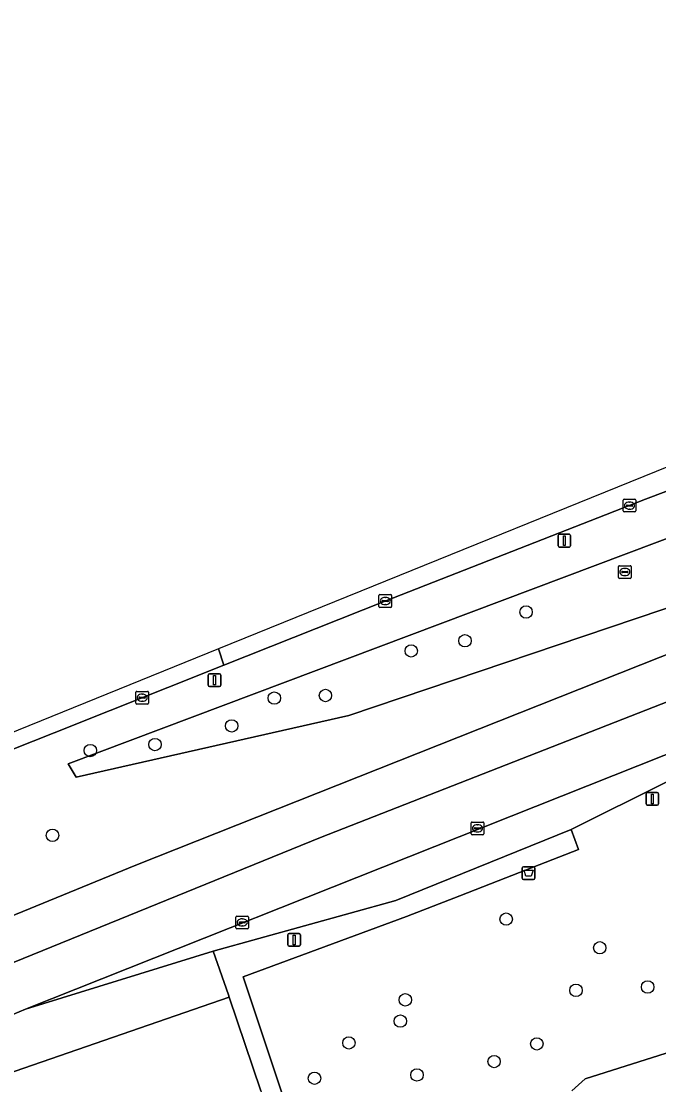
# Model space of a CAD drawing. Extents: x 162879 to 165540, y 384011 to 385181.
# Drawn here: x 164248.5 to 164298.7, y 384961.9 to 385045.6 of the extents above; entities that cross this region are included whole.
import ezdxf

# ---------------------------------------------------------------- set-up
doc = ezdxf.new("R2010")
doc.units = 0
for name, color, linetype in [('IMGEO_Afvalbak', 7, 'Continuous'), ('IMGEO_Berm_groen', 7, 'Continuous'), ('IMGEO_Boom', 7, 'Continuous'), ('IMGEO_Groenvoorziening', 7, 'Continuous'), ('IMGEO_Kolk', 7, 'Continuous'), ('IMGEO_Lichtmast', 7, 'Continuous'), ('IMGEO_Loofbos', 7, 'Continuous'), ('IMGEO_Rijbaan_lokaal_open', 7, 'Continuous'), ('IMGEO_Rijbaan_regionaal_gesloten', 7, 'Continuous'), ('IMGEO_Rioolput', 7, 'Continuous'), ('IMGEO_Voetpad_open', 7, 'Continuous')]:
    doc.layers.add(name, color=color, linetype=linetype)

msp = doc.modelspace()

# ---------------------------------------------------------------- linework, layer by layer
at = {"layer": 'IMGEO_Afvalbak'}
for p, q in [((164287.949, 384978.166), (164287.949, 384978.966)), ((164287.949, 384978.966), (164287.949, 384978.166)), ((164288.049, 384979.066), (164288.839, 384979.066)), ((164288.839, 384979.066), (164288.049, 384979.066)), ((164288.939, 384978.966), (164288.939, 384978.166)), ((164288.939, 384978.166), (164288.939, 384978.966)), ((164288.839, 384978.066), (164288.049, 384978.066)), ((164288.049, 384978.066), (164288.839, 384978.066))]:
    msp.add_line(p, q, dxfattribs=at)
msp.add_lwpolyline([(164288.092, 384978.78), (164288.796, 384978.78), (164288.647, 384978.31), (164288.241, 384978.31), (164288.092, 384978.78)], dxfattribs=at)
for centre, start, end in [((164288.049, 384978.966), 90, 180), ((164288.049, 384978.966), 90, 180), ((164288.839, 384978.966), 0, 90), ((164288.839, 384978.966), 360, 90), ((164288.049, 384978.166), 180, 270), ((164288.049, 384978.166), 180, 270), ((164288.839, 384978.166), 270, 0), ((164288.839, 384978.166), 270, 0)]:
    msp.add_arc(centre, 0.1, start, end, dxfattribs=at)
at = {"layer": 'IMGEO_Berm_groen'}
for points in [[(164400.207, 385044.838), (164369.772, 385034.365), (164354.758, 385028.962), (164337.137, 385022.833), (164335.838, 385022.381), (164297.651, 385007.997), (164277.196, 385000), (164264.421, 384994.924), (164251.056, 384989.614), (164246.208, 384987.688), (164232.097, 384981.813), (164229.483, 384980.703), (164204.447, 384970.197), (164201.656, 384969.026), (164192.181, 384964.916), (164146.558, 384944.405)], [(164149.304, 384932.387), (164167.623, 384940.868), (164194.28, 384952.4), (164204.946, 384957.301), (164210.03, 384959.452), (164234.062, 384969.617), (164234.489, 384969.798), (164236.693, 384970.685), (164237.042, 384970.826), (164257.501, 384979.179), (164310.01, 385000), (164317.921, 385003.173), (164331.941, 385008.048), (164375.909, 385023.887), (164413.077, 385036.341)], [(164096.894, 384894.556), (164200.456, 384942.424), (164200.612, 384942.085), (164238.288, 384959.387), (164240.887, 384960.532), (164264.861, 384968.801), (164264.802, 384968.97), (164263.594, 384972.416), (164248.803, 384967.86), (164239.799, 384964.082), (164239.476, 384963.948), (164237.273, 384963.037), (164236.853, 384962.86), (164213.333, 384952.939), (164201.359, 384947.888), (164175.004, 384936.259), (164153.885, 384926.74)]]:
    msp.add_lwpolyline(points, dxfattribs=at)
msp.add_lwpolyline([(164252.794, 384986.122), (164252.165, 384987.167), (164337.666, 385019.312), (164338.641, 385012.814), (164301.043, 385000), (164274.284, 384990.959)], close=True, dxfattribs=at)
at = {"layer": 'IMGEO_Boom'}
for centre in [(164288.248, 384999.114), (164283.435, 384996.854), (164279.199, 384996.051), (164268.41, 384992.34), (164272.439, 384992.544), (164265.05, 384990.15), (164253.911, 384988.207), (164259.006, 384988.679), (164250.933, 384981.53), (164286.682, 384974.939), (164294.058, 384972.681), (164297.829, 384969.59), (164292.183, 384969.33), (164278.731, 384968.583), (164278.342, 384966.909), (164274.288, 384965.191), (164289.099, 384965.114), (164285.731, 384963.724), (164271.576, 384962.409), (164279.653, 384962.67)]:
    msp.add_circle(centre, 0.489, dxfattribs=at)
at = {"layer": 'IMGEO_Groenvoorziening'}
msp.add_lwpolyline([(164301.351, 384965.049), (164292.908, 384962.366), (164291.85, 384961.424)], dxfattribs=at)
at = {"layer": 'IMGEO_Kolk'}
for p, q in [((164295.902, 385007.069), (164295.902, 385007.921)), ((164295.977, 385007.995), (164296.829, 385007.995)), ((164296.39, 385007.775), (164296.415, 385007.775)), ((164296.903, 385007.921), (164296.903, 385007.069)), ((164296.829, 385006.995), (164295.977, 385006.995)), ((164296.161, 385007.489), (164296.161, 385007.501)), ((164296.599, 385007.452), (164296.201, 385007.452)), ((164296.204, 385007.538), (164296.602, 385007.538)), ((164296.413, 385007.215), (164296.388, 385007.215)), ((164296.645, 385007.501), (164296.645, 385007.489)), ((164276.654, 384999.558), (164276.654, 385000.41)), ((164276.729, 385000.484), (164277.581, 385000.484)), ((164277.142, 385000.264), (164277.167, 385000.264)), ((164277.655, 385000.41), (164277.655, 384999.558)), ((164277.581, 384999.484), (164276.729, 384999.484)), ((164276.913, 384999.978), (164276.913, 384999.99)), ((164277.351, 384999.941), (164276.953, 384999.941)), ((164276.956, 385000.027), (164277.354, 385000.027)), ((164277.165, 384999.704), (164277.14, 384999.704)), ((164277.397, 384999.99), (164277.397, 384999.978)), ((164257.499, 384991.941), (164257.499, 384992.793)), ((164257.574, 384992.867), (164258.426, 384992.867)), ((164257.987, 384992.647), (164258.012, 384992.647)), ((164258.5, 384992.793), (164258.5, 384991.941)), ((164258.426, 384991.867), (164257.574, 384991.867)), ((164257.758, 384992.361), (164257.758, 384992.373)), ((164258.196, 384992.324), (164257.798, 384992.324)), ((164257.801, 384992.41), (164258.199, 384992.41)), ((164258.01, 384992.087), (164257.985, 384992.087)), ((164258.242, 384992.373), (164258.242, 384992.361)), ((164283.998, 384982.583), (164284.85, 384982.583)), ((164283.923, 384981.657), (164283.923, 384982.509)), ((164284.182, 384982.077), (164284.182, 384982.089)), ((164284.62, 384982.04), (164284.222, 384982.04)), ((164284.225, 384982.126), (164284.623, 384982.126)), ((164284.434, 384981.803), (164284.409, 384981.803)), ((164284.411, 384982.363), (164284.436, 384982.363)), ((164284.666, 384982.089), (164284.666, 384982.077)), ((164284.924, 384982.509), (164284.924, 384981.657)), ((164284.85, 384981.583), (164283.998, 384981.583)), ((164265.382, 384974.251), (164265.382, 384975.103)), ((164265.457, 384975.177), (164266.309, 384975.177)), ((164266.383, 384975.103), (164266.383, 384974.251)), ((164266.309, 384974.177), (164265.457, 384974.177)), ((164265.641, 384974.671), (164265.641, 384974.683)), ((164266.079, 384974.634), (164265.681, 384974.634)), ((164265.684, 384974.72), (164266.082, 384974.72)), ((164265.893, 384974.397), (164265.868, 384974.397)), ((164265.87, 384974.957), (164265.895, 384974.957)), ((164266.125, 384974.683), (164266.125, 384974.671))]:
    msp.add_line(p, q, dxfattribs=at)
for points in [[(164295.902, 385007.069), (164295.902, 385007.921)], [(164295.977, 385007.995), (164296.829, 385007.995)], [(164296.903, 385007.921), (164296.903, 385007.069)], [(164296.829, 385006.995), (164295.977, 385006.995)], [(164276.654, 384999.558), (164276.654, 385000.41)], [(164276.729, 385000.484), (164277.581, 385000.484)], [(164277.655, 385000.41), (164277.655, 384999.558)], [(164277.581, 384999.484), (164276.729, 384999.484)], [(164257.499, 384991.941), (164257.499, 384992.793)], [(164257.574, 384992.867), (164258.426, 384992.867)], [(164258.5, 384992.793), (164258.5, 384991.941)], [(164258.426, 384991.867), (164257.574, 384991.867)], [(164283.998, 384982.583), (164284.85, 384982.583)], [(164283.923, 384981.657), (164283.923, 384982.509)], [(164284.924, 384982.509), (164284.924, 384981.657)], [(164284.85, 384981.583), (164283.998, 384981.583)], [(164265.382, 384974.251), (164265.382, 384975.103)], [(164265.457, 384975.177), (164266.309, 384975.177)], [(164266.383, 384975.103), (164266.383, 384974.251)], [(164266.309, 384974.177), (164265.457, 384974.177)]]:
    msp.add_lwpolyline(points, dxfattribs=at)
for centre, radius, start, end in [((164295.979, 385007.919), 0.0765, 91.55205, 178.44795), ((164295.979, 385007.919), 0.0765, 91.55205, 178.44795), ((164296.827, 385007.919), 0.0765, 1.55205, 88.44795), ((164296.827, 385007.919), 0.0765, 1.55205, 88.44795), ((164295.979, 385007.071), 0.0765, 181.55205, 268.44795), ((164295.979, 385007.071), 0.0765, 181.55205, 268.44795), ((164296.201, 385007.498), 0.0403, 85.87752, 175.75265), ((164296.198, 385007.488), 0.0366, 178.93798, 274.71019), ((164296.602, 385007.495), 0.043, 264.86636, 352.45326), ((164296.606, 385007.5), 0.0386, 1.73085, 96.63898), ((164296.827, 385007.071), 0.0765, 271.55205, 358.44795), ((164296.827, 385007.071), 0.0765, 271.55205, 358.44795), ((164276.731, 385000.408), 0.0765, 91.55205, 178.44795), ((164276.731, 385000.408), 0.0765, 91.55205, 178.44795), ((164277.579, 385000.408), 0.0765, 1.55205, 88.44795), ((164277.579, 385000.408), 0.0765, 1.55205, 88.44795), ((164276.731, 384999.56), 0.0765, 181.55205, 268.44795), ((164276.731, 384999.56), 0.0765, 181.55205, 268.44795), ((164276.953, 384999.987), 0.0403, 85.87752, 175.75265), ((164276.95, 384999.977), 0.0366, 178.93798, 274.71019), ((164277.354, 384999.984), 0.043, 264.86636, 352.45326), ((164277.358, 384999.989), 0.0386, 1.73085, 96.63898), ((164277.579, 384999.56), 0.0765, 271.55205, 358.44795), ((164277.579, 384999.56), 0.0765, 271.55205, 358.44795), ((164257.576, 384992.791), 0.0765, 91.55205, 178.44795), ((164257.576, 384992.791), 0.0765, 91.55205, 178.44795), ((164258.424, 384992.791), 0.0765, 1.55205, 88.44795), ((164258.424, 384992.791), 0.0765, 1.55205, 88.44795), ((164257.576, 384991.943), 0.0765, 181.55205, 268.44795), ((164257.576, 384991.943), 0.0765, 181.55205, 268.44795), ((164257.798, 384992.37), 0.0403, 85.87752, 175.75265), ((164257.795, 384992.36), 0.0366, 178.93798, 274.71019), ((164258.199, 384992.367), 0.043, 264.86636, 352.45326), ((164258.203, 384992.372), 0.0386, 1.73085, 96.63898), ((164258.424, 384991.943), 0.0765, 271.55205, 358.44795), ((164258.424, 384991.943), 0.0765, 271.55205, 358.44795), ((164284, 384982.507), 0.0765, 91.55205, 178.44795), ((164284, 384982.507), 0.0765, 91.55205, 178.44795), ((164284.848, 384982.507), 0.0765, 1.55205, 88.44795), ((164284.848, 384982.507), 0.0765, 1.55205, 88.44795), ((164284.222, 384982.086), 0.0403, 85.87752, 175.75265), ((164284.219, 384982.076), 0.0366, 178.93798, 274.71019), ((164284.623, 384982.083), 0.043, 264.86636, 352.45326), ((164284.627, 384982.088), 0.0386, 1.73085, 96.63898), ((164284, 384981.659), 0.0765, 181.55205, 268.44795), ((164284, 384981.659), 0.0765, 181.55205, 268.44795), ((164284.848, 384981.659), 0.0765, 271.55205, 358.44795), ((164284.848, 384981.659), 0.0765, 271.55205, 358.44795), ((164265.459, 384975.101), 0.0765, 91.55205, 178.44795), ((164265.459, 384975.101), 0.0765, 91.55205, 178.44795), ((164266.307, 384975.101), 0.0765, 1.55205, 88.44795), ((164266.307, 384975.101), 0.0765, 1.55205, 88.44795), ((164265.459, 384974.253), 0.0765, 181.55205, 268.44795), ((164265.459, 384974.253), 0.0765, 181.55205, 268.44795), ((164265.681, 384974.68), 0.0403, 85.87752, 175.75265), ((164265.678, 384974.67), 0.0366, 178.93798, 274.71019), ((164266.082, 384974.677), 0.043, 264.86636, 352.45326), ((164266.086, 384974.682), 0.0386, 1.73085, 96.63898), ((164266.307, 384974.253), 0.0765, 271.55205, 358.44795), ((164266.307, 384974.253), 0.0765, 271.55205, 358.44795)]:
    msp.add_arc(centre, radius, start, end, dxfattribs=at)
for centre, major_axis, ratio, start_param, end_param in [((164296.389, 385007.495), (-0.387, 0.002), 0.722429, 4.712389, 7.853982), ((164296.414, 385007.495), (-0.39, 0.002), 0.717154, 1.570796, 4.712389), ((164277.141, 384999.984), (-0.387, 0.002), 0.722429, 4.712389, 7.853982), ((164277.166, 384999.984), (-0.39, 0.002), 0.717154, 1.570796, 4.712389), ((164257.986, 384992.367), (-0.387, 0.002), 0.722429, 4.712389, 7.853982), ((164258.011, 384992.367), (-0.39, 0.002), 0.717154, 1.570796, 4.712389), ((164284.41, 384982.083), (-0.387, 0.002), 0.722429, 4.712389, 7.853982), ((164284.435, 384982.083), (-0.39, 0.002), 0.717154, 1.570796, 4.712389), ((164265.869, 384974.677), (-0.387, 0.002), 0.722429, 4.712389, 7.853982), ((164265.894, 384974.677), (-0.39, 0.002), 0.717154, 1.570796, 4.712389)]:
    msp.add_ellipse(centre, major_axis=major_axis, ratio=ratio, start_param=start_param, end_param=end_param, dxfattribs=at)
at = {"layer": 'IMGEO_Lichtmast'}
for p, q in [((164290.771, 385004.332), (164290.771, 385005.132)), ((164290.771, 385005.132), (164290.771, 385004.332)), ((164290.871, 385005.232), (164291.661, 385005.232)), ((164291.661, 385005.232), (164290.871, 385005.232)), ((164291.761, 385005.132), (164291.761, 385004.332)), ((164291.761, 385004.332), (164291.761, 385005.132)), ((164291.661, 385004.232), (164290.871, 385004.232)), ((164290.871, 385004.232), (164291.661, 385004.232)), ((164263.296, 384994.248), (164264.086, 384994.248)), ((164264.086, 384994.248), (164263.296, 384994.248)), ((164263.196, 384993.348), (164263.196, 384994.148)), ((164263.196, 384994.148), (164263.196, 384993.348)), ((164264.186, 384994.148), (164264.186, 384993.348)), ((164264.186, 384993.348), (164264.186, 384994.148)), ((164264.086, 384993.248), (164263.296, 384993.248)), ((164263.296, 384993.248), (164264.086, 384993.248)), ((164297.702, 384984.002), (164297.702, 384984.802)), ((164297.702, 384984.802), (164297.702, 384984.002)), ((164297.802, 384984.902), (164298.592, 384984.902)), ((164298.592, 384984.902), (164297.802, 384984.902)), ((164298.692, 384984.802), (164298.692, 384984.002)), ((164298.692, 384984.002), (164298.692, 384984.802)), ((164298.592, 384983.902), (164297.802, 384983.902)), ((164297.802, 384983.902), (164298.592, 384983.902)), ((164269.472, 384972.901), (164269.472, 384973.701)), ((164269.472, 384973.701), (164269.472, 384972.901)), ((164269.572, 384973.801), (164270.362, 384973.801)), ((164270.362, 384973.801), (164269.572, 384973.801)), ((164270.462, 384973.701), (164270.462, 384972.901)), ((164270.462, 384972.901), (164270.462, 384973.701)), ((164270.362, 384972.801), (164269.572, 384972.801)), ((164269.572, 384972.801), (164270.362, 384972.801))]:
    msp.add_line(p, q, dxfattribs=at)
for points in [[(164291.191, 385005.107), (164291.341, 385005.107), (164291.341, 385004.357), (164291.191, 385004.357), (164291.191, 385005.107)], [(164263.616, 384994.123), (164263.766, 384994.123), (164263.766, 384993.373), (164263.616, 384993.373), (164263.616, 384994.123)], [(164298.122, 384984.777), (164298.272, 384984.777), (164298.272, 384984.027), (164298.122, 384984.027), (164298.122, 384984.777)], [(164269.892, 384973.676), (164270.042, 384973.676), (164270.042, 384972.926), (164269.892, 384972.926), (164269.892, 384973.676)]]:
    msp.add_lwpolyline(points, dxfattribs=at)
for centre, start, end in [((164290.871, 385005.132), 90, 180), ((164290.871, 385005.132), 90, 180), ((164291.661, 385005.132), 0, 90), ((164291.661, 385005.132), 360, 90), ((164290.871, 385004.332), 180, 270), ((164290.871, 385004.332), 180, 270), ((164291.661, 385004.332), 270, 0), ((164291.661, 385004.332), 270, 0), ((164263.296, 384994.148), 90, 180), ((164263.296, 384994.148), 90, 180), ((164264.086, 384994.148), 0, 90), ((164264.086, 384994.148), 360, 90), ((164263.296, 384993.348), 180, 270), ((164263.296, 384993.348), 180, 270), ((164264.086, 384993.348), 270, 0), ((164264.086, 384993.348), 270, 0), ((164297.802, 384984.802), 90, 180), ((164297.802, 384984.802), 90, 180), ((164298.592, 384984.802), 0, 90), ((164298.592, 384984.802), 360, 90), ((164297.802, 384984.002), 180, 270), ((164297.802, 384984.002), 180, 270), ((164298.592, 384984.002), 270, 0), ((164298.592, 384984.002), 270, 0), ((164269.572, 384973.701), 90, 180), ((164269.572, 384973.701), 90, 180), ((164270.362, 384973.701), 0, 90), ((164270.362, 384973.701), 360, 90), ((164269.572, 384972.901), 180, 270), ((164269.572, 384972.901), 180, 270), ((164270.362, 384972.901), 270, 0), ((164270.362, 384972.901), 270, 0)]:
    msp.add_arc(centre, 0.1, start, end, dxfattribs=at)
at = {"layer": 'IMGEO_Loofbos'}
for points in [[(164402.062, 385021.895), (164371.015, 385011.241), (164352.149, 385003.239), (164342.378, 385000), (164299.342, 384985.734), (164291.808, 384981.989), (164292.389, 384980.423), (164286.658, 384978.193), (164283.023, 384976.779), (164278.834, 384975.149), (164265.945, 384970.391), (164268.752, 384962.051), (164270.889, 384955.7), (164274.981, 384955.358)], [(164267.342, 384961.407), (164264.861, 384968.801), (164240.887, 384960.532), (164241.776, 384958.381), (164239.18, 384957.226), (164238.288, 384959.387), (164200.612, 384942.085), (164200.795, 384941.688), (164237.018, 384953.398), (164239.149, 384948.336), (164241.94, 384950.545), (164244.522, 384951.734), (164245.041, 384950.476)], [(164291.85, 384961.424), (164292.908, 384962.366), (164301.351, 384965.049)]]:
    msp.add_lwpolyline(points, dxfattribs=at)
msp.add_lwpolyline([(164252.794, 384986.122), (164274.284, 384990.959), (164301.043, 385000), (164338.641, 385012.814), (164337.666, 385019.312), (164252.165, 384987.167)], close=True, dxfattribs=at)
at = {"layer": 'IMGEO_Rijbaan_lokaal_open'}
msp.add_lwpolyline([(164263.594, 384972.416), (164277.992, 384976.414), (164291.808, 384981.989), (164299.342, 384985.734), (164316.964, 384994.787), (164321.242, 384996.622), (164248.803, 384967.86)], close=True, dxfattribs=at)
at = {"layer": 'IMGEO_Rijbaan_regionaal_gesloten'}
for points in [[(164396.361, 385045.624), (164310.692, 385015.116), (164264.016, 384996.217), (164264.421, 384994.924), (164277.196, 385000), (164297.651, 385007.997), (164335.838, 385022.381), (164337.137, 385022.833), (164354.758, 385028.962), (164369.772, 385034.365), (164400.207, 385044.838)], [(164413.077, 385036.341), (164375.909, 385023.887), (164331.941, 385008.048), (164317.921, 385003.173), (164310.01, 385000), (164257.501, 384979.179), (164237.042, 384970.826), (164236.693, 384970.685), (164238, 384967.521), (164272.049, 384981.366), (164301.922, 384993.037), (164335.72, 385005.764), (164374.35, 385019.549), (164412.35, 385032.472)], [(164412.35, 385032.472), (164374.35, 385019.549), (164335.72, 385005.764), (164301.922, 384993.037), (164272.049, 384981.366), (164238, 384967.521), (164239.476, 384963.948), (164239.799, 384964.082), (164248.803, 384967.86), (164321.242, 384996.622), (164330.634, 385000), (164374.033, 385015.61), (164410.359, 385028.217)]]:
    msp.add_lwpolyline(points, dxfattribs=at)
msp.add_lwpolyline([(164231.573, 384983.081), (164232.097, 384981.813), (164246.208, 384987.688), (164251.056, 384989.614), (164264.421, 384994.924), (164264.016, 384996.217)], close=True, dxfattribs=at)
at = {"layer": 'IMGEO_Rioolput'}
for p, q in [((164295.536, 385001.837), (164295.536, 385002.689)), ((164295.611, 385002.763), (164296.463, 385002.763)), ((164296.537, 385002.689), (164296.537, 385001.837)), ((164295.795, 385002.257), (164295.795, 385002.269)), ((164296.233, 385002.22), (164295.835, 385002.22)), ((164295.838, 385002.306), (164296.236, 385002.306)), ((164296.047, 385001.983), (164296.022, 385001.983)), ((164296.024, 385002.543), (164296.049, 385002.543)), ((164296.279, 385002.269), (164296.279, 385002.257)), ((164296.463, 385001.763), (164295.611, 385001.763))]:
    msp.add_line(p, q, dxfattribs=at)
for points in [[(164295.536, 385001.837), (164295.536, 385002.689)], [(164295.611, 385002.763), (164296.463, 385002.763)], [(164296.537, 385002.689), (164296.537, 385001.837)], [(164296.463, 385001.763), (164295.611, 385001.763)]]:
    msp.add_lwpolyline(points, dxfattribs=at)
for centre, radius, start, end in [((164295.613, 385002.687), 0.0765, 91.55205, 178.44795), ((164295.613, 385002.687), 0.0765, 91.55205, 178.44795), ((164296.461, 385002.687), 0.0765, 1.55205, 88.44795), ((164296.461, 385002.687), 0.0765, 1.55205, 88.44795), ((164295.613, 385001.839), 0.0765, 181.55205, 268.44795), ((164295.613, 385001.839), 0.0765, 181.55205, 268.44795), ((164295.835, 385002.266), 0.0403, 85.87752, 175.75265), ((164295.832, 385002.256), 0.0366, 178.93798, 274.71019), ((164296.236, 385002.263), 0.043, 264.86636, 352.45326), ((164296.24, 385002.268), 0.0386, 1.73085, 96.63898), ((164296.461, 385001.839), 0.0765, 271.55205, 358.44795), ((164296.461, 385001.839), 0.0765, 271.55205, 358.44795)]:
    msp.add_arc(centre, radius, start, end, dxfattribs=at)
for centre, major_axis, ratio, start_param, end_param in [((164296.023, 385002.263), (-0.387, 0.002), 0.722429, 4.712389, 7.853982), ((164296.048, 385002.263), (-0.39, 0.002), 0.717154, 1.570796, 4.712389)]:
    msp.add_ellipse(centre, major_axis=major_axis, ratio=ratio, start_param=start_param, end_param=end_param, dxfattribs=at)
at = {"layer": 'IMGEO_Voetpad_open'}
msp.add_lwpolyline([(164286.658, 384978.193), (164292.389, 384980.423), (164291.808, 384981.989), (164277.992, 384976.414), (164263.594, 384972.416), (164264.802, 384968.97), (164264.861, 384968.801), (164267.342, 384961.407), (164269.265, 384955.675), (164270.889, 384955.7), (164268.752, 384962.051), (164265.945, 384970.391), (164278.834, 384975.149), (164283.023, 384976.779)], close=True, dxfattribs=at)

doc.saveas('drawing.dxf')
